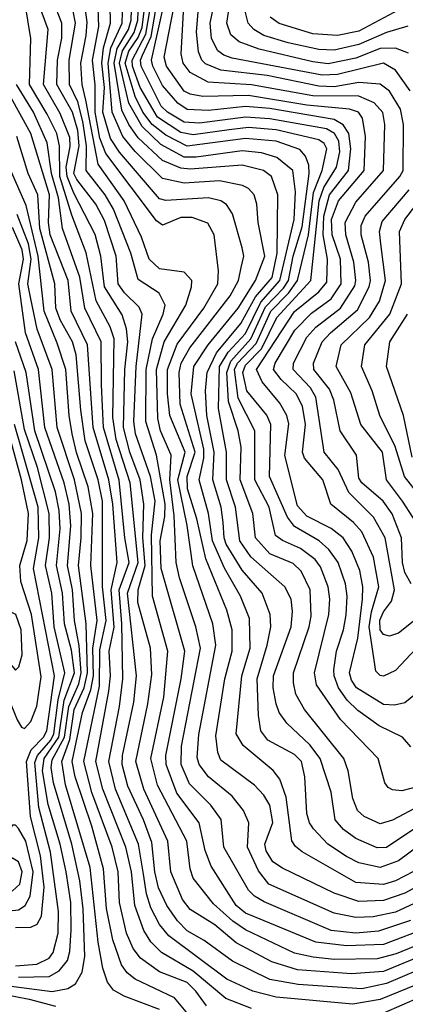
# Model space of a CAD drawing. Extents: x 501367 to 657802, y 482273 to 547541.
# Tile 593 of 656: x 608559 to 609817, y 525222 to 528437. Entities that reach past the tile are written whole.
import ezdxf

# ---------------------------------------------------------------- set-up
doc = ezdxf.new("R2010")
doc.units = 0

msp = doc.modelspace()

# ---------------------------------------------------------------- linework, layer by layer
at = {"layer": '0CON20XD'}
for points in [[(609080, 526615), (609068.9, 526665), (609063.2, 526816.8), (609048.1, 526935), (609052.5, 527015), (609018.4, 527095), (609009.1, 527135), (609005.3, 527295), (609029.9, 527385), (609100.6, 527505), (609119.3, 527565), (609120, 527585), (609095, 527612.4), (609015, 527623.9), (608981.6, 527655), (608956.5, 527726.5), (608900.1, 527845), (608815, 527965.2), (608775, 528174.6), (608762.5, 528225), (608757.8, 528295), (608776.2, 528385), (608779, 528429), (608759.3, 528575)], [(609929.4, 525850.6), (609755, 525734.8), (609725, 525733.5), (609655, 525763.5), (609615, 525793.4), (609588.3, 525825), (609575.2, 525915), (609539.2, 526025), (609505, 526069.6), (609429.8, 526139.8), (609405.2, 526175), (609395, 526202.9), (609385.2, 526255), (609386.6, 526295), (609444.2, 526455), (609448.4, 526505), (609444.3, 526545), (609424.2, 526585), (609313.3, 526683.3), (609276.4, 526735), (609262.7, 526845), (609233.3, 526935), (609233.5, 527025), (609207.3, 527167.3), (609210.5, 527305), (609239, 527351), (609295, 527411.8), (609344.9, 527515), (609407.6, 527585), (609453.6, 527785), (609458.4, 527875), (609449.8, 527945), (609397.4, 527987.4), (609347.4, 528002.6), (609285, 528008.9), (609135, 527987.5), (609095, 527988.1), (609019.5, 528029.5), (608957.9, 528087.9), (608914.7, 528164.7), (608884.2, 528295), (608893.8, 528335), (608932.1, 528395), (608944.6, 528435), (608949.6, 528585)], [(609918.4, 526455), (609785, 526311.8), (609745, 526293.6), (609735, 526295.3), (609720.3, 526310.3), (609699.2, 526455), (609706.2, 526503.8), (609730.3, 526585), (609712.4, 526682.4), (609674.9, 526764.9), (609648.1, 526795), (609573.4, 526855), (609548.1, 526935), (609487.4, 527005), (609481.6, 527025), (609491.4, 527115), (609481, 527175), (609461, 527215), (609411.8, 527261.8), (609386.7, 527295), (609392.1, 527315), (609456.6, 527423.4), (609511, 527479), (609574.3, 527525.7), (609607.4, 527575), (609605.1, 527654.9), (609577.7, 527735), (609575.8, 527785), (609598.9, 527845), (609682.2, 527945), (609686.5, 528055), (609676.6, 528115), (609663.5, 528135), (609635.1, 528145.1), (609495, 528157.6), (609305, 528189.5), (609156.2, 528186.2), (609115, 528193.5), (609095, 528203.4), (609038, 528285), (609029.7, 528315), (609078.2, 528561.8)], [(609985, 525428.6), (609745, 525329.7), (609641.6, 525321.6), (609465, 525334.9), (609381.1, 525361.1), (609265, 525423.2), (609195, 525481.3), (609115, 525532.4), (609089.7, 525565), (609051.9, 525655), (609041.8, 525755), (608963.9, 525925), (608937.5, 526015), (608977.1, 526202.9), (608989.4, 526299.4), (608985.9, 526385), (608944.1, 526534.1), (608945.5, 526575), (608967.8, 526655), (608960.9, 526745), (608963.7, 526855), (608951.5, 526935), (608917.7, 527025), (608897.2, 527105), (608901.8, 527295), (608911.4, 527385), (608907.7, 527427.7), (608892.8, 527472.8), (608835.2, 527565.2), (608823.5, 527665), (608805.1, 527735.1), (608735, 527870.3), (608713.4, 527925), (608710.1, 527955), (608723.1, 528023.1), (608722.1, 528052.1), (608691, 528131), (608636.9, 528225), (608652.1, 528405), (608596.8, 528556.8)], [(609835.4, 526595.4), (609815, 526631.8), (609807.2, 526665), (609804.6, 526745), (609773.9, 526823.9), (609744.4, 526865), (609675.2, 526925), (609665, 526940.4), (609657.2, 527015), (609604, 527095), (609583.1, 527195), (609569.8, 527230.2), (609518.3, 527295), (609517, 527315), (609545.2, 527385), (609572.2, 527415), (609660.8, 527489.2), (609699.3, 527565), (609703.2, 527585), (609696.6, 527645), (609672.3, 527735), (609673, 527765), (609685.8, 527795), (609798.4, 527925), (609809.2, 527945), (609810.3, 528095), (609801.2, 528145), (609765, 528203.3), (609735, 528226.6), (609665, 528231.3), (609585, 528218.1), (609535, 528219.6), (609365.6, 528254.4), (609215, 528272.1), (609165, 528292.7), (609153.1, 528305), (609142.2, 528332.2), (609135.6, 528395.6), (609148.8, 528555)], [(609833, 528205), (609785, 528271.9), (609745, 528294.8), (609595, 528257.8), (609545, 528256.1), (609251.7, 528311.7), (609225, 528320.5), (609205.2, 528335), (609184.9, 528374.9), (609179.9, 528425), (609203, 528537)], [(609325, 525507.9), (609295, 525520), (609264.8, 525545), (609183.7, 525673.7), (609164.1, 525724.1), (609144.5, 525815), (609071.9, 525911.9), (609036.1, 526005), (609035.4, 526035), (609085.6, 526285), (609098, 526375), (609020.4, 526645), (609017.4, 526735), (609032.1, 526815), (609032.9, 526855), (609005.3, 527015), (608970.3, 527125), (608971.9, 527295), (608991.7, 527395), (609027.3, 527475), (609033.8, 527505), (609014.2, 527544.2), (608945, 527588.8), (608921.9, 527675), (608865, 527818.2), (608838.1, 527865), (608776.1, 527945), (608776.7, 528025), (608764.9, 528104.9), (608748.4, 528168.4), (608720.9, 528225), (608720.3, 528305), (608741.4, 528425), (608725.9, 528505)], [(609925, 525788), (609795, 525690.3), (609735, 525668.5), (609665, 525684.5), (609624.7, 525704.7), (609563.6, 525745), (609517.6, 525795), (609504.4, 525815), (609496, 525845), (609489.2, 525965), (609477.8, 526015), (609455, 526037.9), (609368.1, 526085), (609345.2, 526115), (609337.4, 526165), (609333.9, 526285), (609366.5, 526395), (609378.2, 526455), (609376.3, 526495), (609349.4, 526565), (609285, 526640.2), (609232.8, 526725), (609225.3, 526745.3), (609222.2, 526795), (609216.3, 526845), (609188.7, 526935), (609193, 527025), (609169.1, 527145), (609165.3, 527224.7), (609170.1, 527285), (609201, 527349), (609280.4, 527445), (609327.7, 527532.3), (609382, 527595), (609398.9, 527675), (609401.2, 527865), (609380, 527925), (609354.6, 527945), (609285, 527962.3), (609115, 527948.6), (609085, 527951.6), (609025, 527976.9), (608945, 528051.2), (608914.4, 528094.4), (608891.7, 528141.7), (608866.5, 528295), (608876.9, 528343.1), (608913.3, 528405), (608922.4, 528435), (608924.9, 528505)], [(609865, 525871.5), (609775, 525823.1), (609735, 525811.5), (609682.2, 525835), (609660.8, 525855), (609645, 525894.3), (609630.4, 525985), (609616.2, 526025), (609488, 526185), (609459.8, 526235), (609451.7, 526271.7), (609452.2, 526305), (609503.4, 526455), (609509.7, 526489.7), (609506.4, 526575), (609476.9, 526636.9), (609451.3, 526661.3), (609375, 526693), (609328, 526745), (609319.1, 526825), (609277.8, 526935), (609281, 527041), (609271.8, 527095), (609240.4, 527190.4), (609234.6, 527285), (609247.6, 527322.4), (609313.2, 527395), (609360.6, 527499.4), (609419.5, 527560.5), (609435.2, 527585), (609450.5, 527665), (609479.7, 527760.3), (609503.2, 527935), (609501.6, 527961.6), (609490.9, 527990.9), (609472.6, 528012.6), (609395, 528039.8), (609295, 528049.2), (609105, 528023.4), (609035, 528059.6), (608990.6, 528095), (608960.8, 528135), (608935, 528185.8), (608903.1, 528295), (608915, 528334.2), (608945, 528378.4), (608958.4, 528411.6), (608971.4, 528518.6)], [(609855, 525931.9), (609805, 525919.8), (609775, 525922.5), (609760.5, 525930.5), (609750.4, 525945), (609728.2, 526025), (609605, 526152.1), (609527.1, 526265), (609520.2, 526305), (609567.7, 526495), (609570.6, 526545), (609565.2, 526585), (609540.2, 526650.2), (609522.2, 526675), (609475, 526710.9), (609416.2, 526736.2), (609393.4, 526753.4), (609372.9, 526845), (609325.4, 526935), (609326.2, 527095), (609271.1, 527201.1), (609259.9, 527295), (609269.6, 527315), (609330.1, 527379.9), (609377.8, 527485), (609436, 527544), (609464.9, 527585), (609500.6, 527735), (609517.6, 527872.4), (609545.9, 527945), (609561.2, 528015), (609552.5, 528032.5), (609535, 528045.1), (609395, 528076.8), (609305, 528084.4), (609242.3, 528077.7), (609125, 528061), (609085, 528068.5), (609008.1, 528118.1), (608952.2, 528215), (608926.5, 528285), (608925.5, 528305), (608970.1, 528389.9), (608989.4, 528505)], [(609917.6, 526532.4), (609795, 526434.3), (609765, 526424.3), (609745, 526429.3), (609734.7, 526445), (609733.9, 526476.1), (609745, 526503.2), (609771.9, 526538.1), (609780.9, 526575), (609751, 526745), (609712.9, 526812.9), (609633, 526893), (609597.9, 526967.9), (609551.7, 527025), (609524.9, 527204.9), (609507.2, 527235), (609450.8, 527295), (609451.5, 527315), (609495, 527400.8), (609525, 527432.8), (609605.2, 527495), (609652, 527568), (609655.8, 527585), (609649, 527645), (609622.5, 527735), (609620.7, 527775), (609655, 527841), (609745.5, 527945), (609750.4, 528095), (609743.3, 528133.3), (609715.3, 528165), (609665, 528186.7), (609515, 528188.5), (609315, 528223.8), (609173.2, 528233.2), (609114.5, 528264.5), (609091.7, 528295), (609085.1, 528325), (609095, 528502)], [(609827.3, 528327.3), (609784.3, 528344.3), (609735, 528343.3), (609655, 528311.5), (609565, 528293.2), (609515, 528299.4), (609340.2, 528340.2), (609274.5, 528364.5), (609247.4, 528387.4), (609234.8, 528425), (609247.4, 528512.6)], [(607753.1, 528495), (607797.4, 528385), (607854.4, 528145), (607844, 528046), (607851.5, 527935), (607833.2, 527865), (607835, 527828), (607921.4, 527625), (607977.2, 527487.2), (608070.4, 527300.4), (608087.6, 527157.6), (608129.8, 527015), (608144.1, 526845), (608169.7, 526805), (608269.1, 526719.1), (608333.4, 526625), (608413.5, 526483.5), (608452.6, 526335), (608519.2, 526229.2), (608550.6, 526150.6), (608565, 526127.5), (608575, 526123.1)], [(610011.3, 525398.7), (609755, 525290.1), (609675, 525273.4), (609467.4, 525287.4), (609375, 525302.9), (609252.7, 525362.7), (609160.7, 525430.7), (609105, 525462.4), (609073.8, 525495), (609038.9, 525545), (609012.1, 525602.1), (608999.9, 525655), (608990.3, 525750.3), (608963.2, 525825), (608911.6, 525935), (608893.6, 526005), (608894.4, 526035), (608931.4, 526208.6), (608939.9, 526295), (608910.5, 526565), (608944.8, 526665), (608918.8, 526925), (608873.7, 527066.3), (608862.2, 527137.8), (608866.9, 527395), (608853.9, 527433.9), (608808.8, 527518.8), (608775.3, 527675.3), (608728.7, 527798.7), (608689.6, 527925), (608688.2, 528025), (608679.5, 528065), (608648.9, 528128.9), (608591, 528225), (608595.2, 528375), (608575.1, 528495)], [(609951, 525455), (609787.3, 525387.3), (609725, 525370.8), (609585, 525369.1), (609516, 525376), (609455, 525389), (609295, 525465.7), (609253.8, 525493.8), (609190.9, 525550.9), (609125, 525634.6), (609114.5, 525665), (609104.3, 525755), (609008.3, 525938.3), (608986.5, 526025), (609029.2, 526225), (609042, 526375), (608991.8, 526555), (608989, 526755), (609000.3, 526865), (608985, 526945.3), (608937.1, 527085), (608931.6, 527125), (608938.8, 527305), (608958.1, 527475), (608948.3, 527498.3), (608900.5, 527545), (608880, 527575), (608873.8, 527665), (608835, 527780.8), (608807.2, 527835), (608745, 527914.8), (608735.6, 527935), (608752.5, 528025), (608748.5, 528075), (608730.6, 528135), (608680.1, 528225), (608681.8, 528305), (608696.1, 528376.1), (608695.8, 528425), (608669.6, 528495)], [(609105.1, 526785.1), (609074.4, 526935), (609098.8, 527025), (609048.6, 527145), (609040.5, 527215), (609041.4, 527295), (609072.8, 527377.2), (609159.8, 527495), (609204.8, 527575), (609206.8, 527616.8), (609192.8, 527735), (609172.7, 527772.7), (609121, 527791), (609085, 527790.7), (609025, 527766.5), (609005, 527779.8), (608840.3, 528000.3), (608820.4, 528050.4), (608804.6, 528135), (608805.3, 528224.7), (608796.4, 528305), (608816.9, 528415), (608814.5, 528474.5)], [(609199, 526099), (609227.8, 526285), (609252.3, 526375), (609251.8, 526445), (609235, 526508.8), (609166.5, 526676.5), (609137.1, 526807.1), (609106.6, 526905), (609104.7, 526945), (609131.5, 527025), (609082, 527182), (609078.6, 527285), (609085.5, 527315), (609114.2, 527365.8), (609245.1, 527534.9), (609272.1, 527585), (609281.8, 527628.2), (609289.8, 527665), (609285, 527692.5), (609252.6, 527802.6), (609233, 527833), (609215, 527845.7), (609175, 527854.8), (609035, 527847), (609015, 527852.5), (608884.5, 528004.5), (608855, 528049.2), (608830.4, 528135), (608835.3, 528215), (608826.9, 528295), (608832.7, 528345), (608855.5, 528425), (608854.5, 528485)], [(609843.7, 525656.3), (609785, 525625.7), (609745, 525613.8), (609655, 525620), (609480.4, 525720.4), (609458, 525738), (609446.4, 525756.4), (609428.3, 525898.3), (609407.9, 525957.9), (609385.4, 525985.4), (609287.3, 526067.3), (609265.2, 526105), (609283.8, 526295), (609310.3, 526385), (609308.3, 526481.7), (609279.2, 526555), (609226.6, 526646.6), (609187.9, 526735), (609174.5, 526825), (609144.1, 526934.1), (609159.8, 527005), (609159.9, 527035), (609117.7, 527215), (609126.4, 527305), (609173.6, 527375), (609271.7, 527495), (609327.7, 527585), (609358.2, 527665), (609337.2, 527775), (609332.8, 527835), (609323.5, 527865), (609305, 527885.7), (609285.7, 527895.7), (609210.9, 527910.9), (609095, 527903.2), (609025, 527917.9), (608935, 528006.2), (608895.8, 528055.8), (608860.6, 528135), (608847.5, 528295), (608856.1, 528345), (608892.8, 528425), (608895.6, 528495)], [(609835, 526062.5), (609807.1, 526095), (609731.1, 526131.1), (609661.9, 526181.9), (609627.5, 526215), (609599.2, 526255), (609584.3, 526295), (609584, 526314), (609591.9, 526375), (609615.4, 526445), (609624.2, 526494.2), (609627, 526555), (609621.3, 526595), (609597.7, 526665), (609566.9, 526706.9), (609535.5, 526735.5), (609455, 526781.9), (609432.3, 526812.3), (609373.3, 526945), (609378.4, 527115), (609365, 527145.2), (609300.1, 527225), (609287.2, 527285), (609295, 527309.3), (609347.2, 527362.8), (609397.6, 527465), (609508.3, 527585), (609535.3, 527845), (609550.8, 527889.2), (609591.7, 527955), (609603.5, 528005), (609600, 528040), (609585.7, 528065.7), (609560, 528080), (609375, 528113.6), (609295, 528118.4), (609145, 528099.2), (609095, 528102.4), (609040.5, 528135), (609020.7, 528155), (608955.1, 528285.1), (608952.9, 528305), (608959.5, 528320.5), (608987.9, 528382.1), (609007.2, 528495)], [(609849.7, 526235), (609815, 526207.1), (609781.3, 526198.7), (609745, 526200.8), (609657.6, 526255), (609640.8, 526280.8), (609634.6, 526305), (609662.3, 526417.7), (609676.8, 526545), (609678.6, 526585), (609668.4, 526638.4), (609642.2, 526702.2), (609614, 526745), (609575, 526775.8), (609495, 526815.6), (609465, 526849.7), (609423.9, 527013.9), (609437.2, 527117.2), (609430.5, 527145), (609407.6, 527185), (609350.2, 527255), (609331.1, 527295), (609455, 527484), (609535, 527548.4), (609560.4, 527579.6), (609562.8, 527655), (609549.1, 527735), (609550.4, 527795), (609569, 527865), (609631, 527945), (609639.4, 528015), (609632.4, 528065), (609614.1, 528094.1), (609585, 528111), (609375, 528147.2), (609295, 528153.8), (609175, 528140.6), (609105, 528143.5), (609074.5, 528164.5), (609025, 528221.9), (608993.1, 528285), (608989, 528305), (609028.7, 528485)], [(609825, 528415.2), (609755, 528395.4), (609665, 528356.3), (609585, 528337.2), (609535, 528339.2), (609435, 528361.7), (609355.5, 528385.5), (609322.1, 528405), (609304, 528425), (609294.6, 528464.6)], [(609845, 528495.4), (609665, 528399.6), (609595, 528385.6), (609515, 528390.4), (609405, 528424.2), (609375.6, 528445.6)], [(609315, 525208.5), (609231.5, 525241.5), (609125, 525330.6), (609021.2, 525391.2), (608986.6, 525426.6), (608963.4, 525463.4), (608934.4, 525545), (608923.4, 525655), (608905.3, 525735), (608829.8, 525925), (608807.5, 526015), (608849.6, 526245), (608854.6, 526295), (608850.8, 526375), (608866.8, 526453.2), (608857.4, 526575), (608876.7, 526665), (608862.9, 526855), (608850.1, 526935), (608798.6, 527105), (608780.2, 527375), (608727, 527485), (608717.2, 527585), (608658.5, 527735), (608653.1, 527775), (608656, 527865), (608595, 528065.3), (608512.9, 528215)], [(609881.8, 525298.2), (609735, 525238), (609645, 525223.1), (609395, 525245.9), (609318.8, 525265), (609235, 525304.5), (609045.5, 525445.5), (609015, 525483.2), (608987, 525537), (608972.9, 525582.9), (608963.2, 525646.8), (608946.7, 525745), (608871.8, 525925), (608849.1, 526015), (608884.7, 526195), (608894.9, 526285), (608892.4, 526465), (608883.7, 526575), (608915.6, 526665), (608902.1, 526745), (608883.8, 526933.8), (608832.5, 527105), (608826.2, 527245), (608824.2, 527385), (608770.9, 527495), (608755, 527596), (608698.7, 527755), (608685.9, 527855), (608663, 527935), (608648.8, 528035), (608604.1, 528135), (608548, 528225)], [(609112.5, 525185), (609063.8, 525243.8), (608935, 525304.1), (608909.8, 525325), (608890.9, 525350.9), (608862.6, 525432.6), (608842.1, 525535), (608832.6, 525665), (608793.8, 525803.8), (608739.3, 525965), (608729.9, 526015), (608763.3, 526175), (608791.3, 526248.7), (608800, 526295), (608797.7, 526385), (608811.4, 526475), (608790.6, 526655), (608797.3, 526825), (608782.1, 526912.1), (608743.6, 527023.6), (608729.9, 527085), (608719.8, 527145), (608709, 527295), (608681.3, 527381.3), (608638.2, 527485), (608619.4, 527665), (608580.3, 527830.3), (608444.9, 528135)], [(609167.8, 525217.8), (609133.9, 525265), (609105, 525293.3), (609015, 525328.2), (608952.5, 525372.5), (608928.8, 525405), (608907.7, 525455), (608884.9, 525555.1), (608880, 525655), (608860.9, 525735), (608794.2, 525914.2), (608767.7, 526015), (608818.8, 526261.2), (608820.4, 526379.6), (608841.2, 526475), (608828.8, 526585), (608828.8, 526865), (608814.8, 526934.8), (608772.3, 527062.3), (608758.2, 527161.8), (608742.9, 527342.9), (608731, 527385), (608691.5, 527455), (608676.3, 527495), (608673.3, 527575), (608624.1, 527755), (608617.9, 527865), (608586.8, 527935), (608549.6, 528055)], [(609804.6, 527575), (609797.3, 527745), (609815.2, 527785), (609897.6, 527892.4)], [(609736.9, 527705), (609732.3, 527745), (609741.7, 527778.3), (609828.9, 527881.1)], [(609015, 525205.8), (608899.2, 525249.2), (608865, 525268.2), (608844.8, 525294.8), (608829.9, 525339.9), (608815.1, 525425), (608788.6, 525668.6), (608708.7, 525938.7), (608696.3, 526015), (608722.9, 526087.1), (608736.7, 526185), (608769.5, 526255), (608780.1, 526305), (608775.5, 526465), (608751.2, 526655), (608759.9, 526745), (608760, 526825), (608737.4, 526935), (608681.6, 527105), (608664.4, 527295), (608616.2, 527426.2), (608594.9, 527525.1), (608585.3, 527575), (608596.1, 527655), (608587.2, 527705), (608551, 527801)], [(608665, 525264.2), (608715.8, 525274.2), (608740.8, 525289.2), (608762.9, 525327.1), (608771.7, 525378.3), (608765.7, 525534.3), (608754.9, 525625.1), (608728.9, 525745), (608668.7, 525945), (608661.2, 525995), (608665, 526020.3), (608705.3, 526094.7), (608719.1, 526195), (608751.6, 526268.4), (608759.9, 526305), (608753.1, 526393.1), (608737.4, 526475), (608731.5, 526575), (608714.4, 526655), (608725.6, 526784.4), (608720.2, 526855), (608704, 526925), (608641.3, 527105), (608620.3, 527295), (608578.3, 527415), (608555.6, 527575), (608571.5, 527655), (608567.3, 527685), (608535, 527758.8)], [(609875, 526760.4), (609807.9, 526865), (609754.8, 526935), (609741.9, 527025), (609671.7, 527115), (609639.1, 527219.1), (609590.8, 527305), (609607.9, 527375), (609700.2, 527465), (609732.3, 527517.7), (609752, 527585), (609736.9, 527705)], [(609865, 526880.4), (609814.2, 526945), (609783.6, 527043.6), (609734, 527145), (609708.1, 527225), (609673.5, 527305), (609684.4, 527375), (609766, 527475), (609804.6, 527575)], [(609838.9, 527008.9), (609810.4, 527145), (609755.2, 527305), (609765.9, 527385), (609823.8, 527475)], [(608555, 525310.8), (608655, 525313.3), (608687.9, 525332.1), (608714.3, 525365.7), (608722.6, 525395), (608727.2, 525465), (608725.7, 525555), (608710.1, 525655), (608690.7, 525745), (608651.6, 525875), (608632.8, 525985), (608638.4, 526025), (608686.3, 526095), (608704.3, 526215), (608737.7, 526305), (608728.3, 526378.3), (608704.7, 526465), (608698.5, 526565), (608679.1, 526655), (608691.1, 526775), (608687.8, 526835), (608675.8, 526895), (608608.6, 527095), (608579.5, 527285), (608545.1, 527385)], [(608545, 525347.7), (608615, 525353.8), (608655, 525372.6), (608668.3, 525391.7), (608683.8, 525455), (608685.1, 525525.1), (608658.8, 525718.8), (608621.2, 525865), (608607.9, 526012.1), (608616.7, 526035), (608660.3, 526085), (608670.4, 526105), (608684.1, 526215.9), (608706.2, 526305), (608671.8, 526455), (608664.2, 526565), (608642.6, 526655), (608656.1, 526745), (608655.2, 526825.2), (608616.6, 526975), (608575, 527098.8), (608540.9, 527290.9)], [(608545, 525473.2), (608595, 525473.8), (608616.3, 525483.7), (608630.4, 525509.6), (608638.4, 525605), (608626.9, 525706.9), (608593.8, 525835), (608581.2, 526015), (608596.4, 526053.6), (608636.6, 526095), (608647.5, 526115), (608672.3, 526295), (608604.3, 526645), (608621.2, 526745), (608618.6, 526845), (608564.7, 527035.3), (608541.8, 527115)], [(608575, 526123.1), (608594.7, 526145.3), (608614.8, 526195.2), (608628.7, 526291.3), (608597.1, 526495), (608562.5, 526602.5), (608559.6, 526655), (608583.6, 526736.4), (608587.3, 526825), (608564.9, 526935), (608520.8, 527095)], [(609922.5, 525587.5), (609785, 525523.5), (609712.1, 525507.9), (609655, 525505.9), (609585, 525520.3), (609371.9, 525615), (609338.1, 525658.1), (609302.3, 525735), (609306, 525815), (609289.3, 525855), (609252.2, 525902.2), (609175, 525965.2), (609144.5, 526005), (609138.2, 526028.2), (609143.7, 526103.7), (609198.5, 526395), (609189.1, 526465), (609124.1, 526654.1), (609105.1, 526785.1)], [(609833.8, 525496.2), (609728.8, 525461.2), (609655, 525455.1), (609575, 525462.8), (609356.5, 525556.5), (609324.7, 525575), (609305.7, 525595), (609224.8, 525735), (609215.7, 525825.7), (609182.5, 525872.5), (609112.3, 525942.3), (609085.1, 526005.1), (609086.8, 526065), (609148.4, 526385), (609132.9, 526455), (609080, 526615)], [(608545, 526313.5), (608556.2, 526323.8), (608566.8, 526363.2), (608563.9, 526445), (608546, 526495), (608523.7, 526506.4), (608495.4, 526494.6), (608483.9, 526476.1), (608482.2, 526395), (608491.4, 526375), (608545, 526313.5)], [(609889.3, 525625), (609815, 525585.7), (609745, 525560.7), (609665, 525557.7), (609585, 525585.2), (609416.6, 525666.6), (609385, 525687.9), (609363.2, 525723.2), (609358.5, 525745), (609384.3, 525815.7), (609375, 525872.9), (609355.3, 525905), (609325, 525937.4), (609215, 526019.3), (609205, 526044), (609199, 526099)], [(608525, 525528), (608555, 525530.7), (608576.7, 525545), (608593.4, 525575), (608603.3, 525655), (608578.9, 525755), (608555, 525796.4), (608545, 525806.8), (608535, 525806.9), (608499.5, 525735), (608465, 525702), (608446.6, 525675), (608439.6, 525615), (608448, 525575), (608465, 525545.2), (608525, 525528)], [(608535, 525592.4), (608559, 525615), (608567.1, 525655), (608555, 525687.3), (608535, 525699.6), (608483.3, 525665), (608473.8, 525655), (608469.8, 525635), (608475, 525613.7), (608535, 525592.4)], [(609895, 525474.4), (609745, 525417.6), (609625, 525413.3), (609524.7, 525424.7), (609325, 525507.9)], [(608515, 525283.8), (608665, 525264.2)], [(608455, 525264.8), (608589.6, 525239.6), (608675.9, 525215.9)], [(609925, 525271.5), (609745, 525193.7)]]:
    msp.add_lwpolyline(points, dxfattribs=at)

doc.saveas('drawing.dxf')
